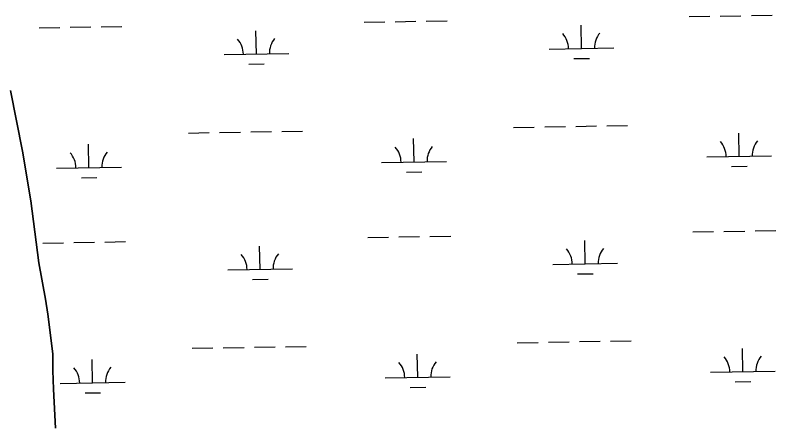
# Model space of a CAD drawing. Extents: x 3887375 to 3925618, y 296674 to 322633.
# Drawn here: x 3904238 to 3905412, y 308813 to 309449 of the extents above; entities that cross this region are included whole.
import ezdxf

# ---------------------------------------------------------------- set-up
doc = ezdxf.new("R2010")
doc.units = 0
doc.layers.add('V-TOPO-SHOR', color=7, linetype='Continuous')
doc.layers.add('V-WETL-SWMP', color=7, linetype='Continuous')

msp = doc.modelspace()

# ---------------------------------------------------------------- linework, layer by layer
at = {"layer": 'V-TOPO-SHOR'}
msp.add_lwpolyline([(3904230.8, 309332.5), (3904249.1, 309238.7), (3904262.4, 309162.3), (3904274.4, 309066.5), (3904284.7, 309010), (3904288.6, 308986.9), (3904292.4, 308954.7), (3904295.9, 308925.4), (3904296.3, 308900.2), (3904297, 308871.2), (3904300.3, 308810.7)], dxfattribs=at)
at = {"layer": 'V-WETL-SWMP'}
for p, q in [((3905278.4, 309446.7), (3905310.4, 309447.3)), ((3905326.4, 309447.6), (3905358.4, 309448.1)), ((3905374.4, 309448.4), (3905406.4, 309448.9)), ((3904776.6, 309438.1), (3904808.6, 309438.7)), ((3904824.6, 309438.9), (3904856.6, 309439.5)), ((3904872.6, 309439.8), (3904904.6, 309440.3)), ((3905112.2, 309397.4), (3905111.6, 309433.4)), ((3904274.8, 309429.5), (3904306.8, 309430.1)), ((3904322.8, 309430.3), (3904354.8, 309430.9)), ((3904370.8, 309431.2), (3904402.7, 309431.7)), ((3904610.4, 309388.8), (3904609.7, 309424.8)), ((3905062.2, 309396.6), (3905162.2, 309398.3)), ((3904560.4, 309388), (3904660.3, 309389.7)), ((3905100.5, 309381.8), (3905124.5, 309382.2)), ((3904598.6, 309373.2), (3904622.6, 309373.6)), ((3904553.6, 309267.8), (3904585.6, 309268.3)), ((3904601.6, 309268.6), (3904633.6, 309269.1)), ((3904649.6, 309269.4), (3904681.6, 309270)), ((3905007.4, 309275.6), (3905039.4, 309276.1)), ((3905055.4, 309276.4), (3905087.4, 309276.9)), ((3905103.4, 309277.2), (3905135.4, 309277.8)), ((3905151.4, 309278), (3905183.4, 309278.6)), ((3904505.6, 309266.9), (3904537.6, 309267.5)), ((3904853.7, 309222.2), (3904853.1, 309258.2)), ((3905355.6, 309230.8), (3905354.9, 309266.8)), ((3904351.9, 309213.6), (3904351.3, 309249.6)), ((3904803.7, 309221.3), (3904903.7, 309223)), ((3905305.6, 309229.9), (3905405.6, 309231.6)), ((3904301.9, 309212.7), (3904401.9, 309214.4)), ((3905343.8, 309215.2), (3905367.8, 309215.6)), ((3904340.2, 309197.9), (3904364.2, 309198.3)), ((3904842, 309206.5), (3904866, 309207)), ((3905380.1, 309115.8), (3905412.1, 309116.3)), ((3904782.3, 309105.5), (3904814.3, 309106)), ((3904830.3, 309106.3), (3904862.3, 309106.9)), ((3904878.3, 309107.1), (3904910.3, 309107.7)), ((3905284.1, 309114.1), (3905316.1, 309114.7)), ((3905332.1, 309114.9), (3905364.1, 309115.5)), ((3904280.5, 309096.9), (3904312.5, 309097.4)), ((3904328.5, 309097.7), (3904360.5, 309098.3)), ((3904376.5, 309098.5), (3904408.5, 309099.1)), ((3904616.1, 309056.2), (3904615.4, 309092.2)), ((3905117.9, 309064.8), (3905117.3, 309100.8)), ((3904566.1, 309055.4), (3904666.1, 309057.1)), ((3905067.9, 309064), (3905167.9, 309065.7)), ((3905106.2, 309049.2), (3905130.2, 309049.6)), ((3904604.3, 309040.6), (3904628.3, 309041)), ((3905013.1, 308942.9), (3905045.1, 308943.5)), ((3905061.1, 308943.8), (3905093.1, 308944.3)), ((3905109.1, 308944.6), (3905141.1, 308945.1)), ((3905157.1, 308945.4), (3905189.1, 308946)), ((3904511.3, 308934.3), (3904543.3, 308934.9)), ((3904559.3, 308935.1), (3904591.3, 308935.7)), ((3904607.3, 308936), (3904639.3, 308936.5)), ((3904655.3, 308936.8), (3904687.3, 308937.3)), ((3905361.3, 308898.2), (3905360.7, 308934.2)), ((3904357.6, 308880.9), (3904357, 308916.9)), ((3904859.4, 308889.5), (3904858.8, 308925.5)), ((3905311.3, 308897.3), (3905411.3, 308899)), ((3904307.6, 308880.1), (3904407.6, 308881.8)), ((3904809.4, 308888.7), (3904909.4, 308890.4)), ((3905349.5, 308882.5), (3905373.5, 308882.9)), ((3904847.7, 308873.9), (3904871.7, 308874.3)), ((3904345.9, 308865.3), (3904369.9, 308865.7))]:
    msp.add_line(p, q, dxfattribs=at)
msp.add_lwpolyline([(3904300.3, 308810.7), (3904297, 308871.2), (3904296.3, 308900.2), (3904295.9, 308925.4), (3904292.4, 308954.7), (3904288.6, 308986.9), (3904284.7, 309010), (3904274.4, 309066.5), (3904262.4, 309162.3), (3904249.1, 309238.7), (3904230.8, 309332.5)], dxfattribs=at)
for centre, start, end in [((3905167.4, 309398.9), 140.2115, 181.7552), ((3904555.1, 309388.4), 0.2115, 41.7552), ((3904665.6, 309390.3), 140.2115, 181.7552), ((3905056.9, 309397), 0.2115, 41.7552), ((3904798.5, 309221.7), 0.2115, 41.7552), ((3904909, 309223.6), 140.2115, 181.7552), ((3905300.3, 309230.3), 0.2115, 41.7552), ((3905410.8, 309232.2), 140.2115, 181.7552), ((3904296.6, 309213.1), 0.2115, 41.7552), ((3904407.1, 309215), 140.2115, 181.7552), ((3905062.7, 309064.3), 0.2115, 41.7552), ((3905173.1, 309066.2), 140.2115, 181.7552), ((3904560.8, 309055.7), 0.2115, 41.7552), ((3904671.3, 309057.6), 140.2115, 181.7552), ((3905306, 308897.7), 0.2115, 41.7552), ((3905416.5, 308899.6), 140.2115, 181.7552), ((3904412.8, 308882.4), 140.2115, 181.7552), ((3904804.2, 308889.1), 0.2115, 41.7552), ((3904914.7, 308891), 140.2115, 181.7552), ((3904302.4, 308880.5), 0.2115, 41.7552)]:
    msp.add_arc(centre, 35.2, start, end, dxfattribs=at)

doc.saveas('drawing.dxf')
